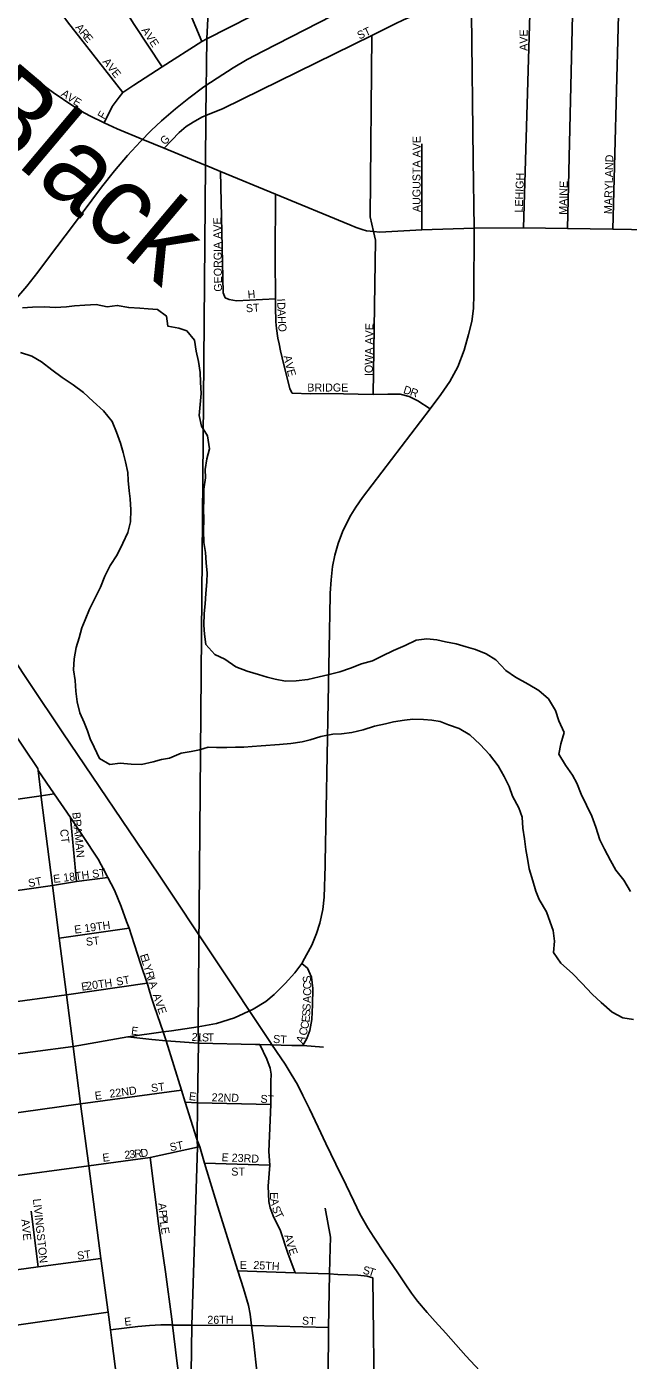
# Model space of a CAD drawing. Extents: x 1857828 to 2277390, y 930619 to 1324581.
# Drawn here: x 2059789 to 2063550, y 1255617 to 1263951 of the extents above; entities that cross this region are included whole.
import ezdxf

# ---------------------------------------------------------------- set-up
doc = ezdxf.new("R2010")
doc.units = 0
for name, color, linetype in [('GM_X_City_Street', 7, 'Continuous'), ('GM_X_City_Street_Text', 7, 'Continuous'), ('GM_X_Major_River', 7, 'Continuous'), ('GM_X_Major_River_Text', 7, 'Continuous'), ('GM_X_Rail_Line', 7, 'Continuous'), ('GM_X_State_Route', 7, 'Continuous'), ('GM_X_Township', 7, 'Continuous')]:
    doc.layers.add(name, color=color, linetype=linetype)

msp = doc.modelspace()

# ---------------------------------------------------------------- linework, layer by layer
at = {"layer": 'GM_X_City_Street'}
for points in [[(2062581.4, 1263121.8), (2062569.1, 1264033.6), (2062569.6, 1264110.8), (2062567.6, 1264327.8), (2062559.6, 1264440.3), (2062553.6, 1264472.4), (2062486.6, 1264663.2), (2062393, 1264896.7), (2062256.8, 1265224.6), (2062026.1, 1265780), (2061948.1, 1265967.7), (2061852.7, 1266197.3)], [(2060884.9, 1263858.8), (2060600.7, 1264536.9), (2060189.8, 1265517.4)], [(2060636.8, 1263700.2), (2060462.2, 1263965), (2060415.9, 1264037.2), (2060383.7, 1264091.4), (2060357.6, 1264137.6), (2060327.4, 1264199.8), (2060297.2, 1264268.1), (2060249.3, 1264383.8), (2060035.4, 1264900), (2059839.1, 1265374)], [(2060389.7, 1263540.1), (2060127.5, 1263874.5), (2060045.1, 1263980.9), (2060017, 1264019), (2059990.9, 1264057.2), (2059936.6, 1264157.5), (2059899.8, 1264242.7), (2059874.2, 1264302.1), (2059684.5, 1264757.6), (2059487.7, 1265230.4)], [(2063454, 1262684.5), (2063488.7, 1264022.1), (2063504.4, 1264627.1)], [(2063171, 1262689.3), (2063202.4, 1264025.7), (2063213.9, 1264509.9)], [(2059086.9, 1264216.1), (2059087.3, 1264215.5), (2059153.5, 1264159.2), (2059376.6, 1263984.3), (2059751.9, 1263690), (2059876.4, 1263597.3), (2059954.7, 1263538.9), (2060077.1, 1263456.3), (2060129.3, 1263422.1), (2060183.6, 1263393.9), (2060273.4, 1263350.3), (2060273.8, 1263350.1)], [(2060273.4, 1263350.3), (2060324.7, 1263451), (2060348.7, 1263485.1), (2060366.7, 1263511.2), (2060389.7, 1263540.1), (2060458.8, 1263585.5), (2060636.8, 1263700.2), (2060884.9, 1263858.8), (2060916.4, 1263874.8), (2061191.3, 1264014.4), (2061499.1, 1264168.4), (2061624.1, 1264231)], [(2060649.8, 1263191.1), (2060743.3, 1263290.2), (2060787.3, 1263326.2), (2060829.4, 1263354.3), (2060883.5, 1263384.4), (2060910.3, 1263395.6), (2061017.8, 1263440.5), (2061947.3, 1263895.9), (2062093.8, 1263967.7), (2062145.9, 1263993.7), (2062183.9, 1264009.8), (2062218, 1264021.8), (2062270.1, 1264031.8), (2062336.2, 1264040.9), (2062416.4, 1264035.7), (2062569.1, 1264033.6)], [(2062894.4, 1262694), (2062934.6, 1264029), (2062936.1, 1264080.3), (2062936.1, 1264080.4)], [(2061955.2, 1261651.5), (2061970.5, 1262616.8), (2061957.8, 1262671.3), (2061936.3, 1262763.4), (2061947.3, 1263895.9)], [(2060273.8, 1263350.1), (2060354.2, 1263313.2), (2060514.9, 1263246.8), (2060515.5, 1263246.6)], [(2060515.5, 1263246.6), (2060649.8, 1263191.1), (2060904.3, 1263086)], [(2062259.4, 1262682.3), (2062260.1, 1263218.2)], [(2062587.2, 1262692.7), (2062581.4, 1263121.8)], [(2060904.3, 1263086), (2060906.3, 1263085.2), (2061001.5, 1263045.8), (2061344.8, 1262904.1), (2061810.1, 1262711.8), (2061848.3, 1262695.7), (2061886.4, 1262683.6), (2061914.5, 1262675.5), (2061936.7, 1262673.4), (2061957.8, 1262671.3), (2061996.9, 1262667.3), (2062259.4, 1262682.3)], [(2061030.7, 1262256.2), (2061016.6, 1262288.3), (2061001.5, 1263045.8)], [(2061448, 1261659.7), (2061434, 1261687.8), (2061385.7, 1261880.5), (2061375.7, 1261924.7), (2061367.6, 1261968.9), (2061359.6, 1262005), (2061351.5, 1262065.3), (2061347.5, 1262105.4), (2061345.4, 1262199.7), (2061345.1, 1262250), (2061343.2, 1262508.9), (2061344.8, 1262904.1)], [(2062259.4, 1262682.3), (2062587.2, 1262692.7)], [(2061030.7, 1262256.2), (2061054.7, 1262246.1), (2061100.8, 1262238.1), (2061345.1, 1262250)], [(2061448, 1261659.7), (2061564.3, 1261655.6), (2061676.6, 1261659.5), (2061955.2, 1261651.5), (2062046.4, 1261655.3), (2062123.7, 1261654.5), (2062181, 1261640.6), (2062233.9, 1261611.9), (2062311.2, 1261562.5)], [(2060555.2, 1257931.2), (2060546.2, 1257960.5), (2060541.8, 1257973.6), (2060500.6, 1258097.3), (2060445.2, 1258272.4), (2060429, 1258316.5), (2060413.4, 1258358.9), (2060379.7, 1258453.5), (2060338, 1258554.2), (2060296.9, 1258633.8), (2060292.3, 1258642.8), (2060236.5, 1258749.5), (2060138.9, 1258896.7), (2060062.6, 1259008.1), (2059960.5, 1259157.2), (2059860.8, 1259302.7)], [(2059256.9, 1259053.7), (2059471.1, 1259085.6), (2059878.9, 1259143.9)], [(2059878.9, 1259143.9), (2059960.5, 1259157.2)], [(2060100.9, 1258609.3), (2060062.6, 1259008.1)], [(2059950.7, 1258583.6), (2060100.9, 1258609.3), (2060296.9, 1258633.8)], [(2057646.2, 1258259.7), (2058099.8, 1258323.5), (2058460.1, 1258374.1), (2058816.7, 1258424.2), (2059184.2, 1258475.9), (2059547.6, 1258526.9), (2059789.9, 1258561)], [(2059789.9, 1258561), (2059789.9, 1258561), (2059950.7, 1258583.6)], [(2059992.8, 1258255.3), (2060429, 1258316.5)], [(2061515.8, 1257583.6), (2061541.6, 1257627.4), (2061558.5, 1257678), (2061571, 1257746.4), (2061575.1, 1257839.4), (2061577.9, 1257939.6), (2061569.9, 1258012.1), (2061545.6, 1258066.8), (2061509.7, 1258097.3)], [(2060038.3, 1257901.1), (2060541.8, 1257973.6)], [(2060642.7, 1257668.9), (2060587.7, 1257825.7), (2060570.4, 1257881.8), (2060555.2, 1257931.2)], [(2059305.2, 1257801.8), (2059640.6, 1257847.3), (2060038.3, 1257901.1)], [(2060420.8, 1257638.2), (2060571, 1257622.6), (2060661.5, 1257613.6), (2060863.7, 1257598.9), (2061219.2, 1257590.8)], [(2060850.6, 1257005.7), (2060780.6, 1257229.7), (2060756.4, 1257305.5), (2060661.5, 1257613.6), (2060642.7, 1257668.9)], [(2061219.2, 1257590.8), (2061246.6, 1257590.2), (2061447.3, 1257585.2), (2061515.8, 1257583.6), (2061645.6, 1257574.4)], [(2061468.2, 1256164.4), (2061421.7, 1256285.9), (2061376.8, 1256425.4), (2061329.7, 1256520.6), (2061311.6, 1256570.8), (2061303.6, 1256609), (2061299.5, 1256705.3), (2061309.8, 1256837.2), (2061303.3, 1256922.2), (2061314.7, 1257214.6), (2061316.5, 1257360.3), (2061317.1, 1257405.9), (2061311.4, 1257443), (2061291, 1257498.4), (2061246.6, 1257590.2)], [(2060126.8, 1257220.5), (2060756.4, 1257305.5)], [(2057895.9, 1256910), (2057923.5, 1256912.6), (2058076.1, 1256931.9), (2058286.5, 1256961.5), (2059005, 1257062.6), (2059381.7, 1257115.6), (2060126.8, 1257220.5)], [(2060780.6, 1257229.7), (2060857, 1257226.7), (2061314.7, 1257214.6)], [(2060177.7, 1256832.6), (2060561.9, 1256885.2), (2060857.9, 1256948.2), (2060871, 1256950.4)], [(2061266.7, 1255243.4), (2061231, 1255528.4), (2061207.8, 1255740.5), (2061195.1, 1255835.2), (2061186.9, 1255904.6), (2061176.5, 1255959.3), (2061145.3, 1256064.7), (2061109, 1256175.1), (2060982.5, 1256583), (2060901.3, 1256849.5), (2060871, 1256950.4), (2060855, 1256991.8), (2060850.6, 1257005.7)], [(2060862.8, 1254648.5), (2060829.2, 1254885.7), (2060812.2, 1255006.4), (2060781.5, 1255222.9), (2060775.4, 1255266.2), (2060737.6, 1255537.7), (2060727, 1255613.6), (2060701.1, 1255837.6), (2060696.8, 1255874.6), (2060656.4, 1256169.7), (2060616.2, 1256454.9), (2060561.9, 1256885.2)], [(2060901.3, 1256849.5), (2061309.8, 1256837.2)], [(2058335.6, 1256584.3), (2058341.3, 1256585.1), (2058854.5, 1256654.3), (2059057.6, 1256681.8), (2059268.8, 1256710.2), (2059434, 1256732.5), (2060177.7, 1256832.6)], [(2059860.3, 1256200.4), (2059818.2, 1256548)], [(2061685.3, 1256244.1), (2061688.7, 1256386.5), (2061654.3, 1256568.6)], [(2058922.3, 1256072.7), (2059201.6, 1256110.7), (2059513.4, 1256153.2), (2059860.3, 1256200.4), (2060253.8, 1256254)], [(2061632.3, 1253896.5), (2061671.9, 1254714.8), (2061674.2, 1255073.2), (2061674.6, 1255247.1), (2061674.4, 1255512.2), (2061675.7, 1255822.1), (2061683.2, 1256157.9), (2061685.3, 1256244.1)], [(2061109, 1256175.1), (2061468.2, 1256164.4), (2061683.2, 1256157.9), (2061734.9, 1256152.9), (2061859.1, 1256148.8), (2061917.3, 1256142.8), (2061953.4, 1256132.7)], [(2061922.6, 1253882), (2061959.7, 1254712.9), (2061960.3, 1255076.5), (2061964.5, 1255253.3), (2061953.4, 1256132.7)], [(2058454.1, 1255652.4), (2058962.4, 1255728.3), (2059235.4, 1255769), (2059561, 1255814.5), (2060298, 1255917.3)], [(2060312.3, 1255808.1), (2060484.3, 1255828.6), (2060556.5, 1255834.5), (2060628.7, 1255838.5), (2060687, 1255837.7), (2060693, 1255837.7)], [(2060693, 1255837.7), (2060701.1, 1255837.6), (2060793, 1255836.4), (2060821.8, 1255836.1), (2061195.1, 1255835.2), (2061675.7, 1255822.1)]]:
    msp.add_lwpolyline(points, dxfattribs=at)
at = {"layer": 'GM_X_Major_River'}
for points in [[(2059763.4, 1262192.9), (2059825.6, 1262197.3), (2059901.8, 1262199.9), (2059968.1, 1262196.3), (2060038.3, 1262200.8), (2060088.5, 1262207.2), (2060152.7, 1262211.6), (2060222.9, 1262214.1), (2060293.3, 1262200.5), (2060355.5, 1262209), (2060427.9, 1262195.4), (2060496.2, 1262191.8), (2060548.4, 1262188.2), (2060606.7, 1262182.6), (2060663.2, 1262142.8), (2060671.8, 1262078.5), (2060740.1, 1262066.9), (2060790.5, 1262051.2), (2060839.2, 1261991.3), (2060849.8, 1261923), (2060864.4, 1261858.8), (2060873, 1261790.6), (2060875.5, 1261730.3), (2060880.1, 1261658), (2060874.7, 1261589.7), (2060867.3, 1261521.3), (2060881.9, 1261455.1), (2060920.5, 1261393.1), (2060931.3, 1261312.8), (2060915.7, 1261250.4), (2060904.3, 1261184.1), (2060906.7, 1261131.8), (2060897.3, 1261061.4), (2060895.8, 1260993.1), (2060894.3, 1260936.9), (2060896.9, 1260870.6), (2060895.5, 1260802.3), (2060896.1, 1260727.9), (2060906.7, 1260665.7), (2060911.2, 1260601.4), (2060917.8, 1260535.2), (2060916.3, 1260480.9), (2060908.9, 1260408.6), (2060905.4, 1260344.2), (2060899.9, 1260283.9), (2060896.5, 1260211.6), (2060901, 1260155.3), (2060909.6, 1260091.1), (2060966.3, 1260027.2), (2061028.8, 1259997.5), (2061097.5, 1259949.7), (2061168, 1259924.1), (2061238.4, 1259902.5), (2061292.7, 1259886.8), (2061343.1, 1259873.1), (2061407.4, 1259861.4), (2061473.6, 1259863.9), (2061547.9, 1259870.4), (2061618, 1259889), (2061672.1, 1259901.4), (2061746.2, 1259920), (2061814.2, 1259942.6), (2061882.3, 1259969.1), (2061950.4, 1259987.7), (2062010.4, 1260016.2), (2062082.3, 1260052.9), (2062154.4, 1260083.5), (2062224.3, 1260118.1), (2062290.5, 1260124.6), (2062352.8, 1260119), (2062407.1, 1260107.3), (2062473.5, 1260093.7), (2062535.9, 1260076.1), (2062594.2, 1260058.4), (2062660.7, 1260032.7), (2062721.3, 1259994.9), (2062784.1, 1259927.1), (2062844.7, 1259885.3), (2062923.3, 1259841.6), (2062991.9, 1259801.9), (2063050.6, 1259750.1), (2063095.4, 1259678), (2063116, 1259613.9), (2063148.7, 1259539.8)], [(2059751.7, 1261915.6), (2059822.1, 1261891.9), (2059882.7, 1261856.2), (2059947.3, 1261806.4), (2060012, 1261758.6), (2060080.6, 1261712.9), (2060145.3, 1261665.1), (2060206, 1261609.2), (2060268.7, 1261549.4), (2060323.5, 1261483.5), (2060350.2, 1261417.3), (2060374.9, 1261347.2), (2060393.4, 1261289.1), (2060408, 1261230.9), (2060422.6, 1261164.7), (2060423, 1261114.5), (2060429.6, 1261050.2), (2060436, 1261000.1), (2060440.6, 1260931.8), (2060439.3, 1260857.4), (2060421.8, 1260789)], [(2059751.7, 1261915.6), (2059822.1, 1261891.9), (2059882.7, 1261856.2), (2059947.3, 1261806.4), (2060012, 1261758.6), (2060080.6, 1261712.9), (2060145.3, 1261665.1), (2060206, 1261609.2), (2060268.7, 1261549.4), (2060323.5, 1261483.5), (2060350.2, 1261417.3), (2060374.9, 1261347.2), (2060393.4, 1261289.1), (2060408, 1261230.9), (2060422.6, 1261164.7), (2060423, 1261114.5), (2060429.6, 1261050.2), (2060436, 1261000.1), (2060440.6, 1260931.8), (2060439.3, 1260857.4), (2060421.8, 1260789)], [(2060421.8, 1260789), (2060390.2, 1260722.5), (2060354.7, 1260649.9), (2060311.1, 1260583.3), (2060277.6, 1260516.8), (2060250, 1260448.3), (2060216.5, 1260381.7), (2060182.9, 1260311.2), (2060155.4, 1260244.7), (2060133.7, 1260194.3), (2060118.2, 1260131.9), (2060098.7, 1260071.5), (2060087.2, 1260001.1), (2060081.8, 1259930.8), (2060092.4, 1259864.5), (2060097, 1259798.3), (2060105.6, 1259732), (2060122.2, 1259663.8), (2060148.8, 1259601.7), (2060169.3, 1259551.6), (2060185.8, 1259501.5), (2060210.4, 1259449.4), (2060245.1, 1259377.3), (2060309.7, 1259339.6), (2060373.8, 1259348.1), (2060442.2, 1259342.5), (2060506.4, 1259340.9), (2060580.5, 1259357.5), (2060632.6, 1259371.9), (2060682.7, 1259380.3), (2060754.8, 1259410.9), (2060816.9, 1259421.4), (2060869, 1259431.8), (2060923.1, 1259448.3), (2060975.3, 1259446.6), (2061041.5, 1259447.1), (2061095.7, 1259449.4), (2061145.9, 1259447.8), (2061198.1, 1259452.1), (2061254.3, 1259456.5), (2061370.6, 1259465.4), (2061440.8, 1259471.9), (2061511, 1259482.4), (2061561.1, 1259494.8), (2061627.2, 1259515.3), (2061703.3, 1259529.9), (2061757.5, 1259532.3), (2061821.7, 1259540.8), (2061893.8, 1259557.3), (2061963.9, 1259579.9), (2062032, 1259594.4), (2062082.1, 1259606.8), (2062150.3, 1259617.3), (2062202.4, 1259623.7), (2062270.7, 1259622.2), (2062323, 1259616.5), (2062373.2, 1259608.8), (2062425.6, 1259589.1), (2062492, 1259565.4), (2062558.6, 1259525.7), (2062623.4, 1259465.9), (2062682.1, 1259402), (2062736.9, 1259332), (2062773.6, 1259266), (2062806.3, 1259201.9), (2062826.9, 1259141.8), (2062865.7, 1259069.7), (2062886.2, 1259011.6), (2062890.8, 1258943.3), (2062901.4, 1258875), (2062910, 1258808.8), (2062922.7, 1258740.6), (2062931.1, 1258688.4), (2062953.9, 1258612.2), (2062972.5, 1258548), (2062993, 1258495.9), (2063039.8, 1258419.9), (2063062.5, 1258355.8), (2063081, 1258303.6), (2063089.6, 1258235.4), (2063082.2, 1258165), (2063128.9, 1258099), (2063201.7, 1258033.2), (2063260.5, 1257973.3), (2063325.3, 1257905.4), (2063379.9, 1257853.6), (2063448.7, 1257791.8), (2063515.3, 1257758.1), (2063583.6, 1257746.5)], [(2063148.7, 1259539.8), (2063129.3, 1259469.3), (2063115.8, 1259404.9), (2063158.5, 1259336.9), (2063201.2, 1259272.9), (2063227.7, 1259222.8), (2063256.4, 1259154.7), (2063289.1, 1259086.6), (2063321.8, 1259016.5), (2063346.5, 1258948.4), (2063371.3, 1258870.2), (2063401.9, 1258810.1), (2063438.6, 1258740.1), (2063471.3, 1258680), (2063522, 1258618.1), (2063564.8, 1258546)]]:
    msp.add_lwpolyline(points, dxfattribs=at)
at = {"layer": 'GM_X_Rail_Line'}
for points in [[(2059700.9, 1262224.6), (2059790, 1262328.6), (2059858.2, 1262417.7), (2059925.4, 1262507.3), (2060081.1, 1262713.6), (2060257.6, 1262948.3), (2060337.6, 1263049.6), (2060419.2, 1263145.6), (2060500.3, 1263232.5), (2060568, 1263301.8), (2060633.1, 1263361.6), (2060720.5, 1263437.8), (2060802.1, 1263503.4), (2060897, 1263574.3), (2060979.1, 1263629.3), (2061080.5, 1263693.8), (2061167.9, 1263745), (2061268.2, 1263798.8), (2061874.3, 1264107.7)], [(2061314.4, 1257602.6), (2060612.8, 1258655.7), (2060016.3, 1259538.1), (2059810.1, 1259847), (2059479.1, 1260339.1), (2059175.5, 1260803.7), (2059069.3, 1260974.5), (2058886.4, 1261278.1)], [(2061320.7, 1257593.2), (2061314.4, 1257602.6)], [(2061722.6, 1256842), (2061660.1, 1256970.8), (2061610.6, 1257073.9), (2061556.4, 1257188.3), (2061514.6, 1257271.8), (2061481.3, 1257340.9), (2061443.1, 1257405.9), (2061405.6, 1257467.3), (2061378.4, 1257506.9), (2061320.7, 1257593.2)], [(2063265.4, 1254672.5), (2063174.6, 1254821.5), (2063010.1, 1255051), (2062935.5, 1255164.2), (2062891.4, 1255232.2), (2062837.8, 1255304.9), (2062784.8, 1255370.5), (2062650.7, 1255520.1), (2062535.6, 1255645.8), (2062410.5, 1255785.9), (2062343.7, 1255859.2), (2062293.6, 1255915.8), (2062232.8, 1255986.8), (2062194.7, 1256037.4), (2062155.4, 1256094.6), (2062110.1, 1256162.6), (2062028.4, 1256282.4), (2061959.3, 1256386.1), (2061921.1, 1256444.5), (2061871.7, 1256533.3), (2061835.3, 1256610.8), (2061785.8, 1256710.9), (2061722.6, 1256842)]]:
    msp.add_lwpolyline(points, dxfattribs=at)
at = {"layer": 'GM_X_State_Route'}
for points in [[(2062579.9, 1262172.4), (2062582, 1262190.9), (2062585.5, 1262276), (2062587.2, 1262692.7)], [(2062587.2, 1262692.7), (2062894.4, 1262694), (2063171, 1262689.3), (2063454, 1262684.5), (2065441.6, 1262651), (2065713.5, 1262646.4), (2065980, 1262641.9), (2066226.7, 1262637.7), (2066563.5, 1262632.1), (2066896, 1262626.4), (2067210.1, 1262621.1), (2067517.4, 1262615.9), (2067839.5, 1262610.5), (2068377.9, 1262601.4), (2068437.8, 1262600.4), (2068870.8, 1262584.3), (2068921.2, 1262582.4), (2069317.7, 1262524.2)], [(2062311.2, 1261562.5), (2062378, 1261652.7), (2062434.5, 1261733.5), (2062483.9, 1261825.5), (2062524.7, 1261929.7), (2062551.6, 1262026.9), (2062572.5, 1262108.5), (2062579.9, 1262172.4)], [(2061686.8, 1260395.7), (2061687.1, 1260411.4), (2061692.3, 1260494.8), (2061701.8, 1260577.2), (2061716.6, 1260648.4), (2061736.5, 1260721.3), (2061762.6, 1260793.4), (2061790.4, 1260849.8), (2061816.4, 1260897.5), (2061847.7, 1260948.7), (2061888.5, 1261009.5), (2062311.2, 1261562.5)], [(2061655.4, 1258730), (2061686.8, 1260395.7)], [(2060079.7, 1257578.7), (2060038.3, 1257901.1), (2059992.8, 1258255.3), (2059950.7, 1258583.6), (2059879.7, 1259136.5), (2059878.9, 1259143.9), (2059860.8, 1259302.7), (2059859.4, 1259315.3), (2059693.2, 1259563.6), (2059478.5, 1259884.5), (2059262.2, 1260207.8), (2059217.4, 1260274.7)], [(2061526.9, 1258128.3), (2061539.5, 1258151), (2061571.6, 1258210.9), (2061601.1, 1258283.8), (2061622.8, 1258348.1), (2061641.1, 1258434.9), (2061649.7, 1258511.3), (2061654.9, 1258707.4), (2061655.4, 1258730)], [(2060694.2, 1257676.6), (2060861, 1257701.5), (2060976, 1257721), (2061088, 1257756.1), (2061205.2, 1257812.1), (2061284.6, 1257859), (2061336.7, 1257902), (2061405.8, 1257971.3), (2061466.6, 1258039), (2061509.7, 1258097.3), (2061526.9, 1258128.3)], [(2060079.7, 1257578.7), (2060420.8, 1257638.2), (2060642.7, 1257668.9), (2060694.2, 1257676.6)], [(2054848.5, 1257312.1), (2054848.5, 1257312.1), (2055642.1, 1257283.9), (2055672.5, 1257283.8), (2056510.7, 1257302.8), (2057129, 1257297), (2057814.2, 1257279.8), (2058234.2, 1257335.2), (2058954.1, 1257430.2), (2059321.9, 1257478.7), (2060079.7, 1257578.7)], [(2060321.2, 1255740.7), (2060312.3, 1255808.1), (2060298, 1255917.3), (2060253.8, 1256254), (2060177.7, 1256832.6), (2060126.8, 1257220.5), (2060079.7, 1257578.7)], [(2060390.2, 1255215.6), (2060342.6, 1255578.1), (2060321.2, 1255740.7)]]:
    msp.add_lwpolyline(points, dxfattribs=at)
at = {"layer": 'GM_X_Township'}
msp.add_lwpolyline([(2060818.3, 1255535.3), (2060821.8, 1255836.1), (2060857.9, 1256948.2), (2060855, 1256991.8), (2060857, 1257226.6), (2060863.7, 1257598.9), (2060861, 1257701.5), (2060906.3, 1263085.2), (2060910.3, 1263395.6), (2060916.4, 1263874.8), (2060954.3, 1264681.7)], dxfattribs=at)

# ---------------------------------------------------------------- texts
at = {"layer": 'GM_X_City_Street_Text'}
for s, rotation, p in [('A', 309.15292, (2060089.9, 1263944.8)), ('R', 309.16027, (2060117.7, 1263910.6)), ('AVE', 303.68587, (2060504.2, 1263928.3)), ('ST', 25.02965, (2061869.5, 1263870)), ('AVE', 90, (2062920.1, 1263799.8)), ('E', 309.15483, (2060142.7, 1263880)), ('AVE', 308.04039, (2060261.7, 1263730.8)), ('A', 325.89778, (2060000.1, 1263521.6)), ('V', 325.90935, (2060036.5, 1263496.9)), ('E', 328.37723, (2060074.9, 1263470.9)), ('F', 60.25511, (2060272.6, 1263368.9)), ('G', 45.0156, (2060652.5, 1263208.1)), ('AUGUSTA AVE', 90, (2062251.3, 1262792.3)), ('MARYLAND', 88.56871, (2063448.1, 1262779.3)), ('LEHIGH', 87.79449, (2062889.3, 1262788.2)), ('MAINE', 88.7507, (2063166.5, 1262774.9)), ('GEORGIA AVE', 90.60276, (2061010.5, 1262294.9)), ('H', 5.70843, (2061173, 1262251.6)), ('ST', 3.57378, (2061161.1, 1262165.8)), ('I', 271.74896, (2061354.9, 1262251.2)), ('D', 271.75022, (2061355.6, 1262229.2)), ('A', 271.76215, (2061357, 1262185.2)), ('H', 271.75022, (2061358.3, 1262141.3)), ('O', 277.05283, (2061360.1, 1262092.3)), ('IOWA AVE', 89.18198, (2061952.1, 1261767.2)), ('A', 281.33137, (2061394.8, 1261892.1)), ('V', 284.44658, (2061404.1, 1261846)), ('E', 284.51961, (2061415.1, 1261803.4)), ('BRIDGE', 0.00001, (2061543.5, 1261670.9)), ('D', 342.82334, (2062140.1, 1261661.7)), ('R', 340.22855, (2062181.6, 1261648.9)), ('BRAMAN', 275.61835, (2060074.5, 1259040)), ('CT', 276.33487, (2059997.8, 1258933.8)), ('E 18TH ST', 7.22836, (2059958.4, 1258599.6)), ('ST', 10.6411, (2059803.8, 1258573.1)), ('E 19TH', 7.76117, (2060090.3, 1258282.8)), ('ST', 7.12165, (2060162.6, 1258206.2)), ('E', 287.25947, (2060496.5, 1258148.6)), ('L', 287.21719, (2060506.9, 1258115)), ('ST', 10.6411, (2060353.8, 1257957.1)), ('Y', 287.26624, (2060517.4, 1258081.4)), ('R', 287.25063, (2060530.4, 1258039.3)), ('S', 93.31701, (2061567, 1257977.8)), ('E', 8.12573, (2060134.2, 1257926.4)), ('20TH', 8.12573, (2060165, 1257930.8)), ('I', 287.39841, (2060542.2, 1258001.4)), ('A', 291.84539, (2060550.2, 1257976.4)), ('C', 92.01253, (2061568.4, 1257936.9)), ('C', 88.10437, (2061567.1, 1257893.6)), ('A', 287.72968, (2060576.1, 1257900.9)), ('V', 289.66016, (2060590.1, 1257857.3)), ('A', 87.46295, (2061565.2, 1257849.1)), ('E', 289.79064, (2060604.9, 1257815.7)), ('E', 82.55303, (2061556, 1257726)), ('S', 86.70834, (2061560.9, 1257764.8)), ('S', 87.45512, (2061563, 1257800.7)), ('E', 352.87835, (2060440.3, 1257653.6)), ('C', 75.51795, (2061537.1, 1257642.2)), ('C', 78.81806, (2061547.8, 1257683.6)), ('2', 355.24932, (2060818.7, 1257614)), ('1', 357.06504, (2060851.1, 1257611.4)), ('S', 359.94573, (2060884.6, 1257609.7)), ('T', 359.99563, (2060919.8, 1257609.7)), ('ST', 356.42537, (2061328.5, 1257600.8)), ('A', 63.57175, (2061513.6, 1257592.1)), ('ST', 7.14687, (2060569.9, 1257292.8)), ('E', 7.12165, (2060218, 1257244.4)), ('22ND', 7.76117, (2060310.3, 1257257.6)), ('E', 352.87835, (2060801.1, 1257244.4)), ('22ND', 358.69884, (2060945.3, 1257235.7)), ('ST', 356.18883, (2061249.3, 1257226.9)), ('2', 6.38156, (2060402.9, 1256874.8)), ('3', 6.38156, (2060433.5, 1256878.3)), ('R', 6.37505, (2060464.1, 1256881.7)), ('D', 6.61225, (2060503.7, 1256886.1)), ('ST', 10.6411, (2060688.2, 1256923.1)), ('E', 7.12165, (2060266.4, 1256857.2)), ('E 23RD', 357.4567, (2061007.1, 1256861.6)), ('ST', 0.00001, (2061068.3, 1256771.3)), ('LIVINGSTON', 276.11478, (2059828.1, 1256624.5)), ('A', 275.40615, (2060611.3, 1256597.9)), ('E', 270.73804, (2061310.9, 1256667.3)), ('A', 278.62595, (2061312, 1256624.6)), ('P', 275.41703, (2060615.4, 1256554.1)), ('P', 275.38983, (2060618.8, 1256519.1)), ('S', 289.42622, (2061321.1, 1256571.1)), ('T', 296.20651, (2061335.3, 1256532)), ('AVE', 275.90306, (2059755.7, 1256496.8)), ('L', 277.16071, (2060622.2, 1256482.3)), ('E', 279.85872, (2060627, 1256444.9)), ('A', 286.10456, (2061398.6, 1256397.1)), ('V', 286.09865, (2061410.8, 1256354.8)), ('ST', 7.12165, (2060108, 1256245.6)), ('E', 289.64793, (2061424.1, 1256309.4)), ('E', 0.00001, (2061121.1, 1256188.5)), ('25TH', 356.42579, (2061205.3, 1256188.5)), ('S', 349.33839, (2061887.5, 1256157.7)), ('T', 341.20232, (2061920.3, 1256151.6)), ('E', 7.12165, (2060402.8, 1255832)), ('26TH', 0.00001, (2060918.7, 1255845.3)), ('ST', 356.42537, (2061508.9, 1255840.9))]:
    msp.add_text(s, height=50, rotation=rotation, dxfattribs=at).set_placement(p)
at = {"layer": 'GM_X_Major_River_Text'}
msp.add_text('Black', height=500.3, rotation=319.88914, dxfattribs=at).set_placement((2059382.7, 1263371.9))

doc.saveas('drawing.dxf')
